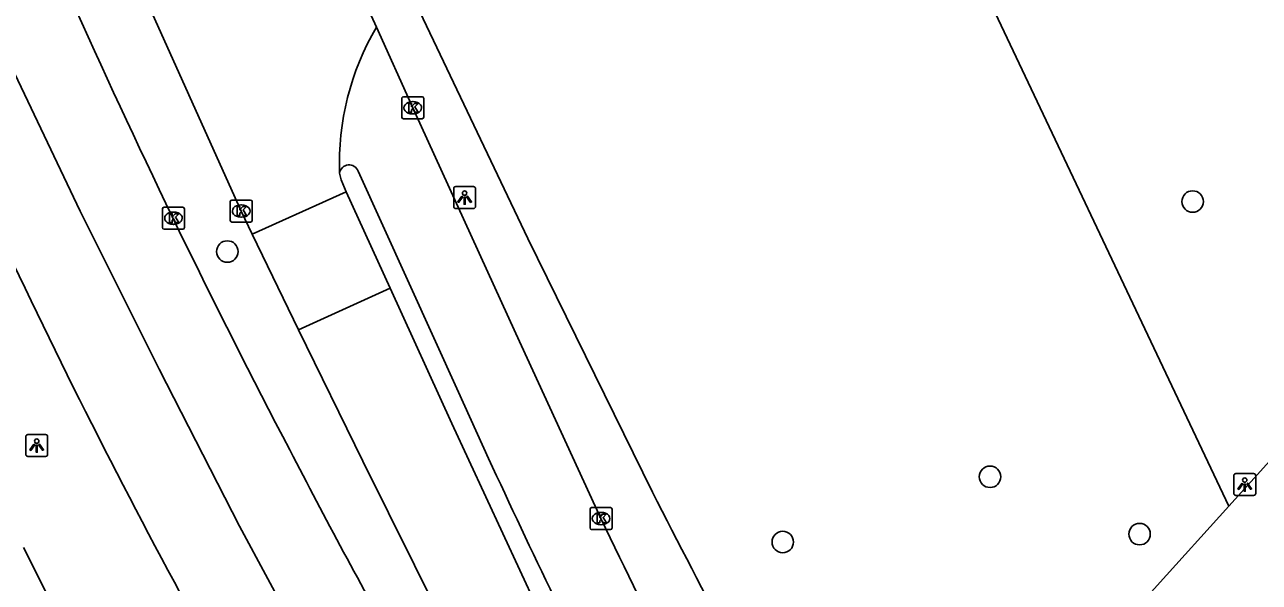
# Model space of a CAD drawing. Extents: x 159503 to 160347, y 382525 to 383272.
# Drawn here: x 159637.5 to 159693.7, y 382589.7 to 382615.1 of the extents above; entities that cross this region are included whole.
import ezdxf

# ---------------------------------------------------------------- set-up
doc = ezdxf.new("R2010")
doc.units = 0
for name, color, linetype in [('IMGEO_Boom', 7, 'Continuous'), ('IMGEO_Fietspad_gesloten', 7, 'Continuous'), ('IMGEO_Groenvoorziening', 7, 'Continuous'), ('IMGEO_Kolk', 7, 'Continuous'), ('IMGEO_Lichtpunt', 7, 'Continuous'), ('IMGEO_Rijbaan_lokaal_open', 7, 'Continuous'), ('IMGEO_Rijbaan_regionaal_gesloten', 7, 'Continuous'), ('IMGEO_Voetpad_open', 7, 'Continuous')]:
    doc.layers.add(name, color=color, linetype=linetype)

msp = doc.modelspace()

# ---------------------------------------------------------------- linework, layer by layer
at = {"layer": 'IMGEO_Boom'}
for centre in [(159690.705, 382607.012), (159646.769, 382604.736), (159681.485, 382594.484), (159688.291, 382591.875), (159672.05, 382591.515)]:
    msp.add_circle(centre, 0.489, dxfattribs=at)
at = {"layer": 'IMGEO_Fietspad_gesloten'}
for points in [[(159692.346, 382593.146), (159762.41, 382670.662), (159767.576, 382676.333)], [(159663.773, 382592.582), (159659.907, 382600.998), (159655.211, 382611.278), (159653.555, 382614.944)], [(159652.723, 382608.391), (159657.287, 382598.331), (159658.66, 382595.316)], [(159678.176, 382577.338), (159689.085, 382589.538), (159692.346, 382593.146)]]:
    msp.add_lwpolyline(points, dxfattribs=at)
for centre, radius, start, end in [((159652.313, 382608.243), 0.436, 19.7977, 172.5245), ((160055.585, 382778.911), 437.329, 204.82257, 206.6545), ((160136.415, 382819.701), 524.379, 205.66573, 207.36554)]:
    msp.add_arc(centre, radius, start, end, dxfattribs=at)
at = {"layer": 'IMGEO_Groenvoorziening'}
msp.add_lwpolyline([(159679.532, 382620.228), (159692.346, 382593.146)], dxfattribs=at)
at = {"layer": 'IMGEO_Kolk'}
for p, q in [((159654.71, 382610.852), (159654.71, 382611.704)), ((159654.785, 382611.778), (159655.637, 382611.778)), ((159655.198, 382611.558), (159655.223, 382611.558)), ((159655.711, 382611.704), (159655.711, 382610.852)), ((159655.637, 382610.778), (159654.785, 382610.778)), ((159655.221, 382610.998), (159655.196, 382610.998)), ((159643.892, 382606.754), (159644.744, 382606.754)), ((159646.899, 382606.154), (159646.899, 382607.006)), ((159646.974, 382607.08), (159647.826, 382607.08)), ((159647.387, 382606.86), (159647.412, 382606.86)), ((159647.9, 382607.006), (159647.9, 382606.154)), ((159643.817, 382605.828), (159643.817, 382606.68)), ((159644.305, 382606.534), (159644.33, 382606.534)), ((159644.818, 382606.68), (159644.818, 382605.828)), ((159647.41, 382606.3), (159647.385, 382606.3)), ((159644.744, 382605.754), (159643.892, 382605.754)), ((159644.328, 382605.974), (159644.303, 382605.974)), ((159647.826, 382606.08), (159646.974, 382606.08)), ((159663.277, 382592.156), (159663.277, 382593.008)), ((159663.352, 382593.082), (159664.204, 382593.082)), ((159663.765, 382592.862), (159663.79, 382592.862)), ((159664.278, 382593.008), (159664.278, 382592.156)), ((159663.788, 382592.302), (159663.763, 382592.302)), ((159664.204, 382592.082), (159663.352, 382592.082))]:
    msp.add_line(p, q, dxfattribs=at)
for points in [[(159654.71, 382610.852), (159654.71, 382611.704)], [(159654.785, 382611.778), (159655.637, 382611.778)], [(159655.031, 382611.478), (159655.154, 382611.478), (159655.154, 382611.327), (159655.284, 382611.478), (159655.448, 382611.478), (159655.302, 382611.327), (159655.455, 382611.078), (159655.303, 382611.078), (159655.218, 382611.242), (159655.154, 382611.175), (159655.154, 382611.078), (159655.031, 382611.078), (159655.031, 382611.478)], [(159655.711, 382611.704), (159655.711, 382610.852)], [(159655.637, 382610.778), (159654.785, 382610.778)], [(159643.892, 382606.754), (159644.744, 382606.754)], [(159646.899, 382606.154), (159646.899, 382607.006)], [(159646.974, 382607.08), (159647.826, 382607.08)], [(159647.22, 382606.78), (159647.343, 382606.78), (159647.343, 382606.629), (159647.473, 382606.78), (159647.637, 382606.78), (159647.491, 382606.629), (159647.644, 382606.38), (159647.492, 382606.38), (159647.407, 382606.544), (159647.343, 382606.477), (159647.343, 382606.38), (159647.22, 382606.38), (159647.22, 382606.78)], [(159647.9, 382607.006), (159647.9, 382606.154)], [(159643.817, 382605.828), (159643.817, 382606.68)], [(159644.138, 382606.454), (159644.261, 382606.454), (159644.261, 382606.303), (159644.391, 382606.454), (159644.555, 382606.454), (159644.409, 382606.303), (159644.562, 382606.054), (159644.41, 382606.054), (159644.325, 382606.218), (159644.261, 382606.151), (159644.261, 382606.054), (159644.138, 382606.054), (159644.138, 382606.454)], [(159644.818, 382606.68), (159644.818, 382605.828)], [(159644.744, 382605.754), (159643.892, 382605.754)], [(159647.826, 382606.08), (159646.974, 382606.08)], [(159663.277, 382592.156), (159663.277, 382593.008)], [(159663.352, 382593.082), (159664.204, 382593.082)], [(159663.598, 382592.782), (159663.721, 382592.782), (159663.721, 382592.631), (159663.851, 382592.782), (159664.015, 382592.782), (159663.869, 382592.631), (159664.022, 382592.382), (159663.87, 382592.382), (159663.785, 382592.546), (159663.721, 382592.479), (159663.721, 382592.382), (159663.598, 382592.382), (159663.598, 382592.782)], [(159664.278, 382593.008), (159664.278, 382592.156)], [(159664.204, 382592.082), (159663.352, 382592.082)]]:
    msp.add_lwpolyline(points, dxfattribs=at)
for centre, start, end in [((159654.787, 382611.702), 91.552, 178.448), ((159654.787, 382611.702), 91.552, 178.448), ((159655.635, 382611.702), 1.552, 88.448), ((159655.635, 382611.702), 1.552, 88.448), ((159654.787, 382610.854), 181.552, 268.448), ((159654.787, 382610.854), 181.552, 268.448), ((159655.635, 382610.854), 271.552, 358.448), ((159655.635, 382610.854), 271.552, 358.448), ((159643.894, 382606.678), 91.552, 178.448), ((159643.894, 382606.678), 91.552, 178.448), ((159644.742, 382606.678), 1.552, 88.448), ((159644.742, 382606.678), 1.552, 88.448), ((159646.976, 382607.004), 91.552, 178.448), ((159646.976, 382607.004), 91.552, 178.448), ((159647.824, 382607.004), 1.552, 88.448), ((159647.824, 382607.004), 1.552, 88.448), ((159643.894, 382605.83), 181.552, 268.448), ((159643.894, 382605.83), 181.552, 268.448), ((159644.742, 382605.83), 271.552, 358.448), ((159644.742, 382605.83), 271.552, 358.448), ((159646.976, 382606.156), 181.552, 268.448), ((159646.976, 382606.156), 181.552, 268.448), ((159647.824, 382606.156), 271.552, 358.448), ((159647.824, 382606.156), 271.552, 358.448), ((159663.354, 382593.006), 91.552, 178.448), ((159663.354, 382593.006), 91.552, 178.448), ((159664.202, 382593.006), 1.552, 88.448), ((159664.202, 382593.006), 1.552, 88.448), ((159663.354, 382592.158), 181.552, 268.448), ((159663.354, 382592.158), 181.552, 268.448), ((159664.202, 382592.158), 271.552, 358.448), ((159664.202, 382592.158), 271.552, 358.448)]:
    msp.add_arc(centre, 0.0765, start, end, dxfattribs=at)
for centre, major_axis, ratio, start_param, end_param in [((159655.197, 382611.278), (-0.387, 0.002), 0.722429, 4.712389, 7.853982), ((159655.222, 382611.278), (-0.39, 0.002), 0.717154, 1.570796, 4.712389), ((159647.386, 382606.58), (-0.387, 0.002), 0.722429, 4.712389, 7.853982), ((159647.411, 382606.58), (-0.39, 0.002), 0.717154, 1.570796, 4.712389), ((159644.304, 382606.254), (-0.387, 0.002), 0.722429, 4.712389, 7.853982), ((159644.329, 382606.254), (-0.39, 0.002), 0.717154, 1.570796, 4.712389), ((159663.764, 382592.582), (-0.387, 0.002), 0.722429, 4.712389, 7.853982), ((159663.789, 382592.582), (-0.39, 0.002), 0.717154, 1.570796, 4.712389)]:
    msp.add_ellipse(centre, major_axis=major_axis, ratio=ratio, start_param=start_param, end_param=end_param, dxfattribs=at)
at = {"layer": 'IMGEO_Lichtpunt'}
for p, q in [((159657.072, 382607.596), (159657.072, 382606.789)), ((159657.072, 382607.596), (159657.072, 382606.789)), ((159657.974, 382607.691), (159657.166, 382607.691)), ((159657.974, 382607.691), (159657.166, 382607.691)), ((159658.068, 382606.789), (159658.068, 382607.596)), ((159658.068, 382606.789), (159658.068, 382607.596)), ((159657.166, 382606.695), (159657.974, 382606.695)), ((159657.166, 382606.695), (159657.974, 382606.695)), ((159637.595, 382596.309), (159637.595, 382595.502)), ((159637.595, 382596.309), (159637.595, 382595.502)), ((159638.497, 382596.404), (159637.689, 382596.404)), ((159638.497, 382596.404), (159637.689, 382596.404)), ((159638.591, 382595.502), (159638.591, 382596.309)), ((159638.591, 382595.502), (159638.591, 382596.309)), ((159637.689, 382595.408), (159638.497, 382595.408)), ((159637.689, 382595.408), (159638.497, 382595.408)), ((159692.579, 382594.534), (159692.579, 382593.727)), ((159692.579, 382594.534), (159692.579, 382593.727)), ((159693.481, 382594.629), (159692.673, 382594.629)), ((159693.481, 382594.629), (159692.673, 382594.629)), ((159693.575, 382593.727), (159693.575, 382594.534)), ((159693.575, 382593.727), (159693.575, 382594.534)), ((159692.673, 382593.633), (159693.481, 382593.633)), ((159692.673, 382593.633), (159693.481, 382593.633))]:
    msp.add_line(p, q, dxfattribs=at)
for points in [[(159657.446, 382607.26), (159657.485, 382607.232), (159657.297, 382606.97), (159657.259, 382606.997), (159657.446, 382607.26)], [(159657.548, 382607.212), (159657.595, 382607.212), (159657.595, 382606.89), (159657.548, 382606.89), (159657.548, 382607.212)], [(159657.658, 382607.232), (159657.696, 382607.259), (159657.883, 382606.997), (159657.844, 382606.969), (159657.658, 382607.232)], [(159637.969, 382595.973), (159638.008, 382595.945), (159637.82, 382595.683), (159637.782, 382595.71), (159637.969, 382595.973)], [(159638.071, 382595.925), (159638.118, 382595.925), (159638.118, 382595.603), (159638.071, 382595.603), (159638.071, 382595.925)], [(159638.181, 382595.945), (159638.219, 382595.972), (159638.406, 382595.71), (159638.367, 382595.682), (159638.181, 382595.945)], [(159692.953, 382594.198), (159692.992, 382594.17), (159692.804, 382593.908), (159692.766, 382593.935), (159692.953, 382594.198)], [(159693.055, 382594.15), (159693.102, 382594.15), (159693.102, 382593.828), (159693.055, 382593.828), (159693.055, 382594.15)], [(159693.165, 382594.17), (159693.203, 382594.197), (159693.39, 382593.935), (159693.351, 382593.907), (159693.165, 382594.17)]]:
    msp.add_lwpolyline(points, dxfattribs=at)
for centre in [(159657.571, 382607.394), (159638.094, 382596.107), (159693.078, 382594.332)]:
    msp.add_circle(centre, 0.0994, dxfattribs=at)
for centre, start, end in [((159657.166, 382607.596), 90, 180), ((159657.166, 382607.596), 90, 180), ((159657.974, 382607.596), 0, 90), ((159657.974, 382607.596), 0, 90), ((159657.166, 382606.789), 180, 270), ((159657.166, 382606.789), 180, 270), ((159657.974, 382606.789), 270, 0), ((159657.974, 382606.789), 270, 360), ((159637.689, 382596.309), 90, 180), ((159637.689, 382596.309), 90, 180), ((159638.497, 382596.309), 0, 90), ((159638.497, 382596.309), 0, 90), ((159637.689, 382595.502), 180, 270), ((159637.689, 382595.502), 180, 270), ((159638.497, 382595.502), 270, 0), ((159638.497, 382595.502), 270, 360), ((159692.673, 382594.534), 90, 180), ((159692.673, 382594.534), 90, 180), ((159693.481, 382594.534), 0, 90), ((159693.481, 382594.534), 0, 90), ((159692.673, 382593.727), 180, 270), ((159692.673, 382593.727), 180, 270), ((159693.481, 382593.727), 270, 0), ((159693.481, 382593.727), 270, 360)]:
    msp.add_arc(centre, 0.0946, start, end, dxfattribs=at)
at = {"layer": 'IMGEO_Rijbaan_lokaal_open'}
for points in [[(159653.555, 382614.944), (159649.718, 382623.375)], [(159642.633, 382617.174), (159647.401, 382606.58), (159647.894, 382605.529)], [(159652.183, 382607.459), (159651.95, 382608), (159651.88, 382608.3)], [(159647.894, 382605.529), (159652.183, 382607.459)], [(159652.183, 382607.459), (159654.176, 382603.067)], [(159650.016, 382601.179), (159647.894, 382605.529)], [(159654.176, 382603.067), (159650.016, 382601.179)], [(159654.176, 382603.067), (159656.98, 382596.907), (159662.411, 382585.227), (159663.491, 382582.098)], [(159656.974, 382586.721), (159656.453, 382588.103), (159652.943, 382595.197), (159650.016, 382601.179)]]:
    msp.add_lwpolyline(points, dxfattribs=at)
msp.add_arc((159664.06, 382608.762), 12.189, 149.5258, 182.1745, dxfattribs=at)
at = {"layer": 'IMGEO_Rijbaan_regionaal_gesloten'}
msp.add_lwpolyline([(159636.648, 382613.773), (159640.072, 382606.566), (159643.665, 382599.386), (159647.329, 382592.243), (159651.187, 382585.048), (159654.991, 382578.106), (159658.988, 382571.17), (159663.03, 382564.222), (159667.195, 382557.349), (159671.381, 382550.566), (159675.749, 382543.769), (159680.3, 382536.685)], dxfattribs=at)
for centre, radius, start, end in [((159974.799, 382766.166), 367.154, 204.17893, 207.66337), ((159921.278, 382738.698), 314.467, 204.63934, 208.28588), ((159875.457, 382711.635), 253.86, 207.17236, 209.54366), ((160196.703, 382868.222), 624.03, 206.347312, 208.195701), ((160212.47, 382889.43), 642.338, 207.81723, 209.604112)]:
    msp.add_arc(centre, radius, start, end, dxfattribs=at)
at = {"layer": 'IMGEO_Voetpad_open'}
msp.add_lwpolyline([(159655.373, 382615.968), (159660.451, 382605.328), (159666.118, 382593.788)], dxfattribs=at)
msp.add_arc((160100.899, 382815.142), 487.885, 206.98138, 208.81735, dxfattribs=at)

doc.saveas('drawing.dxf')
